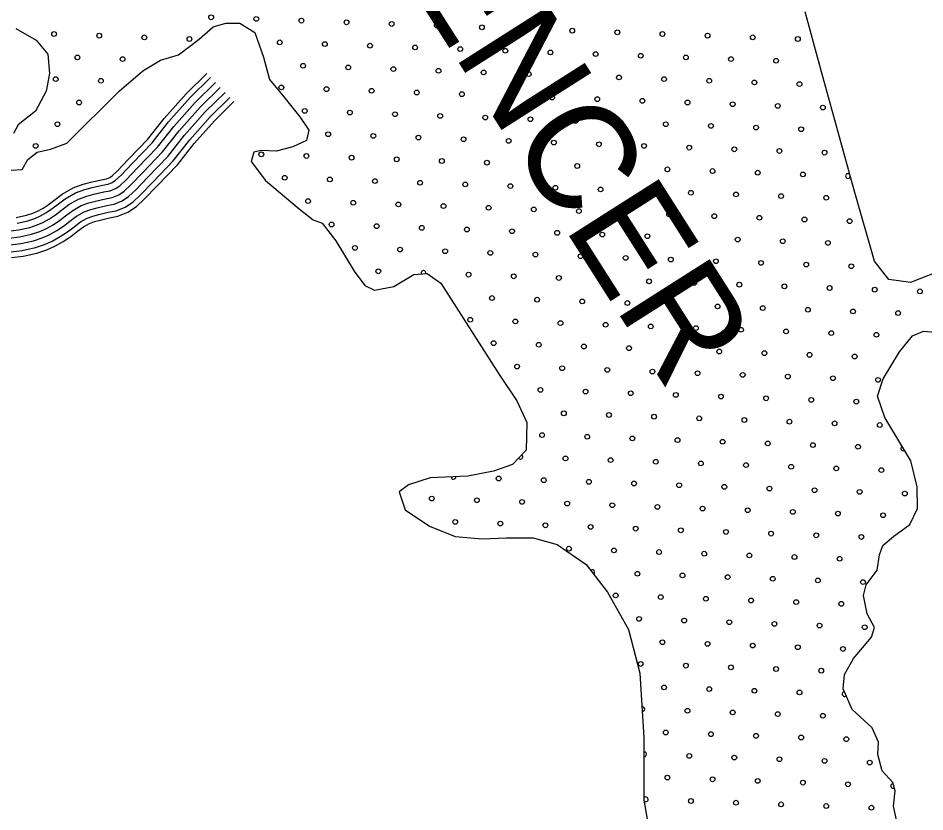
# Model space of a CAD drawing. Extents: x 1788175 to 1969470, y 584502 to 738744.
# Drawn here: x 1828022 to 1832073, y 713422 to 716969 of the extents above; entities that cross this region are included whole.
import ezdxf

# ---------------------------------------------------------------- set-up
doc = ezdxf.new("R2010")
doc.units = 0
for name, color, linetype in [('DESIGN - DRAINAGE - Bridges', 7, 'Continuous'), ('DESIGN - SCRATCH - User 1', 7, 'Continuous'), ('DESIGN - TRAFFIC CONTROL PERMANENT - Pavement Marking Text', 7, 'Continuous'), ('DESIGN - TRANSPORTATION - Edge of Traveled Way', 7, 'Continuous'), ('SURVEY - TRANSPORTATION - Roads', 7, 'Continuous')]:
    doc.layers.add(name, color=color, linetype=linetype)

msp = doc.modelspace()

# ---------------------------------------------------------------- linework, layer by layer
at = {"layer": 'DESIGN - SCRATCH - User 1'}
for points in [[(1832127.2, 715834.4), (1832008.4, 715788), (1831912.6, 715801.5), (1831847.8, 715882.5), (1831756.7, 716200.3), (1831607.1, 716745.3), (1831539, 716996.7)], [(1828239.7, 716410.4), (1828473.5, 716643.3), (1828578.9, 716733.9), (1828657.7, 716780.8), (1828738.2, 716805.6), (1828831.3, 716874.4), (1828894.2, 716929.5), (1828950.5, 716946.7), (1829012.5, 716945.8), (1829079.9, 716904.7), (1829118.2, 716794), (1829144.7, 716695.5), (1829203.6, 716624.5), (1829280.2, 716527.3), (1829321.3, 716468.6), (1829310.6, 716422.7), (1829250.1, 716393.5), (1829175.7, 716374.6), (1829107.7, 716377.6), (1829075.6, 716370.1), (1829062.9, 716328.2), (1829127.6, 716243.1), (1829277.8, 716116.7), (1829341, 716067.7), (1829380.8, 716053.1), (1829441.6, 715974.1), (1829523.6, 715838.7), (1829570.6, 715773.9), (1829614.3, 715753.3), (1829700.6, 715770), (1829789.5, 715822.8), (1829849.6, 715827.9), (1829911, 715784.9), (1830170.8, 715376.5), (1830251, 715259.2), (1830295.5, 715162.4), (1830291.6, 715038.3), (1830230.5, 714975.1), (1830146, 714944.3), (1830031.6, 714921.9), (1829863.4, 714914.4), (1829766.8, 714883.8), (1829724.3, 714852.4), (1829751, 714771.9), (1829860, 714698.2), (1829975.3, 714652.4), (1830095.3, 714642.6), (1830203.4, 714647), (1830323.5, 714647.3), (1830431.1, 714617.6), (1830559.8, 714527.6), (1830655.9, 714404), (1830749.3, 714236.4), (1830800.3, 714041.4), (1830817.8, 713752.7), (1830817.5, 713474.3), (1830857.9, 713245.4)], [(1828011.5, 716922.5), (1828102.8, 716871.1), (1828155.8, 716808.2), (1828162.5, 716722), (1828147.2, 716642.1), (1828099.8, 716552.7), (1828022.8, 716491.7), (1828002.2, 716454)], [(1827991.6, 716289.9), (1828039.7, 716293.2), (1828066.4, 716336.9), (1828106.9, 716370.3), (1828167.2, 716383.4), (1828239.7, 716410.4)], [(1831948.7, 713379.5), (1831933.8, 713447.9), (1831940.9, 713515.9), (1831929.5, 713554.1), (1831882.2, 713604.8), (1831863.4, 713679.2), (1831866.2, 713733.3), (1831837.2, 713797.8), (1831748.4, 713879.2), (1831707.8, 713971.9), (1831714.9, 714035.9), (1831754, 714107.4), (1831835.5, 714202.4), (1831848.2, 714246.2), (1831815.2, 714306.8), (1831798.4, 714389.2), (1831811.2, 714437.1), (1831860.2, 714502.4), (1831871.3, 714570.4), (1831886, 714612.2), (1831934.7, 714653.5), (1832005.5, 714706.6), (1832040.7, 714778.2), (1832038.2, 714874.3), (1832010, 714990.9), (1831894.9, 715184.9), (1831862.4, 715279.5), (1831887.6, 715357.2), (1831959.6, 715478.3), (1832018.7, 715549.6), (1832067.1, 715570.9), (1832121, 715566.1)]]:
    msp.add_lwpolyline(points, dxfattribs=at)
at = {"layer": 'DESIGN - TRAFFIC CONTROL PERMANENT - Pavement Marking Text'}
for centre in [(1828884.8, 716972.7), (1829086.4, 716965.3), (1829288.1, 716957.8), (1829489.7, 716950.3), (1829691.3, 716942.9), (1829892.9, 716935.4), (1830094.5, 716927.9), (1830296.1, 716920.5), (1828182.9, 716898.1), (1828384.5, 716890.6), (1828586.2, 716883.1), (1828787.8, 716875.7), (1830497.7, 716913), (1830699.3, 716905.5), (1830900.9, 716898.1), (1831102.5, 716890.6), (1831304.2, 716883.1), (1831505.8, 716875.7), (1829191, 716860.7), (1829392.6, 716853.2), (1829594.2, 716845.8), (1829795.8, 716838.3), (1828287.5, 716793.5), (1829997.4, 716830.8), (1830199, 716823.4), (1830400.6, 716815.9), (1830602.3, 716808.4), (1830803.9, 716801), (1831005.5, 716793.5), (1828489.1, 716786), (1829295.5, 716756.2), (1831207.1, 716786), (1831408.7, 716778.6), (1829497.1, 716748.7), (1829698.7, 716741.2), (1829900.4, 716733.8), (1830102, 716726.3), (1830303.6, 716718.8), (1830505.2, 716711.4), (1828190.4, 716696.4), (1828392, 716689), (1830706.8, 716703.9), (1830908.4, 716696.4), (1831110, 716689), (1831311.6, 716681.5), (1831513.2, 716674), (1829198.4, 716659.1), (1829400.1, 716651.6), (1829601.7, 716644.2), (1829803.3, 716636.7), (1828294.9, 716591.9), (1830004.9, 716629.2), (1830206.5, 716621.8), (1830408.1, 716614.3), (1830609.7, 716606.8), (1830811.3, 716599.4), (1831012.9, 716591.9), (1829303, 716554.6), (1831214.6, 716584.4), (1831416.2, 716577), (1831617.8, 716569.5), (1829504.6, 716547.1), (1829706.2, 716539.6), (1829907.8, 716532.2), (1830109.4, 716524.7), (1830311, 716517.2), (1830512.7, 716509.8), (1828197.9, 716494.8), (1830714.3, 716502.3), (1830915.9, 716494.8), (1831117.5, 716487.4), (1831319.1, 716479.9), (1831520.7, 716472.4), (1829407.5, 716450), (1829609.1, 716442.6), (1829810.7, 716435.1), (1830012.4, 716427.6), (1828100.8, 716397.8), (1830214, 716420.2), (1830415.6, 716412.7), (1830617.2, 716405.2), (1830818.8, 716397.8), (1831020.4, 716390.3), (1829108.8, 716360.4), (1829310.5, 716353), (1831222, 716382.8), (1831423.6, 716375.4), (1831625.2, 716367.9), (1829512.1, 716345.5), (1829713.7, 716338), (1829915.3, 716330.6), (1830116.9, 716323.1), (1830318.5, 716315.6), (1830520.1, 716308.2), (1830721.7, 716300.7), (1830923.3, 716293.2), (1831124.9, 716285.8), (1831326.6, 716278.3), (1831528.2, 716270.8), (1829213.4, 716255.9), (1829415, 716248.4), (1829616.6, 716241), (1829818.2, 716233.5), (1830019.8, 716226), (1830221.4, 716218.5), (1830423, 716211.1), (1830624.7, 716203.6), (1830826.3, 716196.1), (1831027.9, 716188.7), (1829317.9, 716151.3), (1829519.5, 716143.9), (1831229.5, 716181.2), (1831431.1, 716173.7), (1831632.7, 716166.3), (1829721.1, 716136.4), (1829922.8, 716128.9), (1830124.4, 716121.5), (1830326, 716114), (1830527.6, 716106.5), (1830729.2, 716099.1), (1830930.8, 716091.6), (1831132.4, 716084.1), (1831334, 716076.7), (1831535.6, 716069.2), (1829422.5, 716046.8), (1829624.1, 716039.3), (1829825.7, 716031.9), (1830027.3, 716024.4), (1831737.2, 716061.7), (1830228.9, 716016.9), (1830430.5, 716009.5), (1830632.1, 716002), (1830833.7, 715994.5), (1831035.3, 715987.1), (1829527, 715942.3), (1831237, 715979.6), (1831438.6, 715972.1), (1831640.2, 715964.7), (1829728.6, 715934.8), (1829930.2, 715927.3), (1830131.8, 715919.9), (1830333.4, 715912.4), (1830535.1, 715904.9), (1830736.7, 715897.5), (1830938.3, 715890), (1831139.9, 715882.5), (1831341.5, 715875.1), (1831543.1, 715867.6), (1831744.7, 715860.1), (1829631.5, 715837.7), (1830034.8, 715822.8), (1830236.4, 715815.3), (1830438, 715807.9), (1830639.6, 715800.4), (1830841.2, 715792.9), (1831042.8, 715785.5), (1831244.4, 715778), (1831446, 715770.5), (1831647.6, 715763.1), (1831849.3, 715755.6), (1832050.9, 715748.1), (1830139.3, 715718.3), (1830340.9, 715710.8), (1830542.5, 715703.3), (1830744.1, 715695.9), (1830945.7, 715688.4), (1831147.3, 715680.9), (1831349, 715673.5), (1831550.6, 715666), (1831752.2, 715658.5), (1830042.2, 715621.2), (1831953.8, 715651.1), (1830243.8, 715613.7), (1830445.4, 715606.3), (1830647.1, 715598.8), (1830848.7, 715591.3), (1831050.3, 715583.9), (1831251.9, 715576.4), (1831453.5, 715568.9), (1831655.1, 715561.4), (1831856.7, 715554), (1830146.8, 715516.6), (1830348.4, 715509.2), (1830550, 715501.7), (1830751.6, 715494.2), (1830953.2, 715486.8), (1831154.8, 715479.3), (1831356.4, 715471.8), (1831558, 715464.4), (1831759.6, 715456.9), (1830251.3, 715412.1), (1830452.9, 715404.6), (1830654.5, 715397.2), (1830856.1, 715389.7), (1831057.7, 715382.2), (1831259.4, 715374.8), (1831461, 715367.3), (1831662.6, 715359.8), (1831864.2, 715352.4), (1830355.8, 715307.6), (1830557.5, 715300.1), (1830759.1, 715292.6), (1830960.7, 715285.2), (1831162.3, 715277.7), (1831363.9, 715270.2), (1831565.5, 715262.8), (1831767.1, 715255.3), (1830460.4, 715203), (1830662, 715195.6), (1830863.6, 715188.1), (1831065.2, 715180.6), (1831266.8, 715173.2), (1831468.4, 715165.7), (1831670, 715158.2), (1831871.7, 715150.8), (1830363.3, 715106), (1830564.9, 715098.5), (1830766.5, 715091), (1830968.1, 715083.6), (1831169.8, 715076.1), (1831371.4, 715068.6), (1831573, 715061.2), (1831774.6, 715053.7), (1830467.8, 715001.4), (1830669.5, 714994), (1830871.1, 714986.5), (1831072.7, 714979), (1831274.3, 714971.6), (1831475.9, 714964.1), (1831677.5, 714956.6), (1831879.1, 714949.2), (1830169.2, 714911.8), (1830370.8, 714904.3), (1830572.4, 714896.9), (1830774, 714889.4), (1830975.6, 714881.9), (1831177.2, 714874.5), (1831378.8, 714867), (1831580.4, 714859.5), (1831782, 714852.1), (1829870.5, 714822.2), (1830072.1, 714814.7), (1830273.7, 714807.3), (1831983.7, 714844.6), (1830475.3, 714799.8), (1830676.9, 714792.3), (1830878.5, 714784.9), (1831080.1, 714777.4), (1831281.8, 714769.9), (1831483.4, 714762.5), (1831685, 714755), (1831886.6, 714747.5), (1829975, 714717.7), (1830176.6, 714710.2), (1830378.2, 714702.7), (1830579.9, 714695.3), (1830781.5, 714687.8), (1830983.1, 714680.3), (1831184.7, 714672.9), (1831386.3, 714665.4), (1831587.9, 714657.9), (1831789.5, 714650.5), (1830482.8, 714598.2), (1830684.4, 714590.7), (1830886, 714583.3), (1831087.6, 714575.8), (1831289.2, 714568.3), (1831490.8, 714560.9), (1831692.4, 714553.4), (1830788.9, 714486.2), (1830990.5, 714478.7), (1831192.2, 714471.3), (1831393.8, 714463.8), (1831595.4, 714456.3), (1831797, 714448.9), (1830691.9, 714389.1), (1830893.5, 714381.7), (1831095.1, 714374.2), (1831296.7, 714366.7), (1831498.3, 714359.3), (1831699.9, 714351.8), (1830796.4, 714284.6), (1830998, 714277.1), (1831199.6, 714269.7), (1831401.2, 714262.2), (1831602.8, 714254.7), (1831804.4, 714247.2), (1830900.9, 714180), (1831102.5, 714172.6), (1831304.2, 714165.1), (1831505.8, 714157.6), (1831707.4, 714150.2), (1830803.9, 714083), (1831005.5, 714075.5), (1831207.1, 714068), (1831408.7, 714060.6), (1831610.3, 714053.1), (1830908.4, 713978.4), (1831110, 713971), (1831311.6, 713963.5), (1831513.2, 713956), (1831012.9, 713873.9), (1831214.6, 713866.4), (1831416.2, 713859), (1831617.8, 713851.5), (1830915.9, 713776.8), (1831117.5, 713769.4), (1831319.1, 713761.9), (1831520.7, 713754.4), (1831722.3, 713747), (1831020.4, 713672.3), (1831222, 713664.8), (1831423.6, 713657.4), (1831625.2, 713649.9), (1831826.9, 713642.4), (1830923.3, 713575.2), (1831124.9, 713567.7), (1831326.6, 713560.3), (1831528.2, 713552.8), (1831729.8, 713545.3), (1831027.9, 713470.7), (1831229.5, 713463.2), (1831431.1, 713455.7), (1831632.7, 713448.3), (1831834.3, 713440.8)]:
    msp.add_circle(centre, 10.6, dxfattribs=at)
for centre, start, end in [((1831610.3, 716771.1), 173.5031, 216.8222), ((1831729.8, 716263.4), 43.7543, 346.9413), ((1829833.1, 715830.3), 344.0196, 205.7259), ((1829937.7, 715725.7), 3.6677, 61.2532), ((1831976.2, 715046.2), 116.1203, 305.2241), ((1830266.2, 715008.9), 214.0033, 57.9953), ((1829967.6, 714919.3), 183.6692, 1.459), ((1830587.3, 714493.7), 302.9815, 132.7722), ((1831714.8, 713948.6), 97.4, 309.8717), ((1830811.3, 713881.4), 266.3959, 100.5428), ((1830818.8, 713679.8), 264.1493, 95.7066), ((1831931.4, 713537.9), 91.3252, 301.9335), ((1830826.3, 713478.1), 218.1118, 146.2115)]:
    msp.add_arc(centre, 10.6, start, end, dxfattribs=at)
at = {"layer": 'DESIGN - TRANSPORTATION - Edge of Traveled Way'}
for points in [[(1832127.2, 715834.4), (1832008.4, 715788), (1831912.6, 715801.5), (1831847.8, 715882.5), (1831756.7, 716200.3), (1831607.1, 716745.3), (1831539, 716996.7)], [(1828239.7, 716410.4), (1828473.5, 716643.3), (1828578.9, 716733.9), (1828657.7, 716780.8), (1828738.2, 716805.6), (1828831.3, 716874.4), (1828894.2, 716929.5), (1828950.5, 716946.7), (1829012.5, 716945.8), (1829079.9, 716904.7), (1829118.2, 716794), (1829144.7, 716695.5), (1829203.6, 716624.5), (1829280.2, 716527.3), (1829321.3, 716468.6), (1829310.6, 716422.7), (1829250.1, 716393.5), (1829175.7, 716374.6), (1829107.7, 716377.6), (1829075.6, 716370.1), (1829062.9, 716328.2), (1829127.6, 716243.1), (1829277.8, 716116.7), (1829341, 716067.7), (1829380.8, 716053.1), (1829441.6, 715974.1), (1829523.6, 715838.7), (1829570.6, 715773.9), (1829614.3, 715753.3), (1829700.6, 715770), (1829789.5, 715822.8), (1829849.6, 715827.9), (1829911, 715784.9), (1830170.8, 715376.5), (1830251, 715259.2), (1830295.5, 715162.4), (1830291.6, 715038.3), (1830230.5, 714975.1), (1830146, 714944.3), (1830031.6, 714921.9), (1829863.4, 714914.4), (1829766.8, 714883.8), (1829724.3, 714852.4), (1829751, 714771.9), (1829860, 714698.2), (1829975.3, 714652.4), (1830095.3, 714642.6), (1830203.4, 714647), (1830323.5, 714647.3), (1830431.1, 714617.6), (1830559.8, 714527.6), (1830655.9, 714404), (1830749.3, 714236.4), (1830800.3, 714041.4), (1830817.8, 713752.7), (1830817.5, 713474.3), (1830857.9, 713245.4)], [(1828011.5, 716922.5), (1828102.8, 716871.1), (1828155.8, 716808.2), (1828162.5, 716722), (1828147.2, 716642.1), (1828099.8, 716552.7), (1828022.8, 716491.7), (1828002.2, 716454)], [(1827991.6, 716289.9), (1828039.7, 716293.2), (1828066.4, 716336.9), (1828106.9, 716370.3), (1828167.2, 716383.4), (1828239.7, 716410.4)], [(1831948.7, 713379.5), (1831933.8, 713447.9), (1831940.9, 713515.9), (1831929.5, 713554.1), (1831882.2, 713604.8), (1831863.4, 713679.2), (1831866.2, 713733.3), (1831837.2, 713797.8), (1831748.4, 713879.2), (1831707.8, 713971.9), (1831714.9, 714035.9), (1831754, 714107.4), (1831835.5, 714202.4), (1831848.2, 714246.2), (1831815.2, 714306.8), (1831798.4, 714389.2), (1831811.2, 714437.1), (1831860.2, 714502.4), (1831871.3, 714570.4), (1831886, 714612.2), (1831934.7, 714653.5), (1832005.5, 714706.6), (1832040.7, 714778.2), (1832038.2, 714874.3), (1832010, 714990.9), (1831894.9, 715184.9), (1831862.4, 715279.5), (1831887.6, 715357.2), (1831959.6, 715478.3), (1832018.7, 715549.6), (1832067.1, 715570.9), (1832121, 715566.1)]]:
    msp.add_lwpolyline(points, dxfattribs=at)
at = {"layer": 'SURVEY - TRANSPORTATION - Roads'}
for points in [[(1827979.4, 716016.9), (1828023.6, 716022.7), (1828074.6, 716034), (1828107.8, 716045.1), (1828133, 716055.9), (1828162.7, 716072.6), (1828188.6, 716089.3), (1828215.7, 716110.6), (1828249.4, 716135.8), (1828291.4, 716160.2), (1828329.2, 716173.5), (1828360.9, 716181.9), (1828405.8, 716192.1), (1828433.4, 716197.7), (1828457.7, 716207.4), (1828476.8, 716220.2), (1828504.3, 716245.8), (1828557.6, 716301.1), (1828644.4, 716391.8), (1828717.9, 716485.2), (1828813.1, 716592.5), (1828903.7, 716681.1)], [(1828013.9, 716077.6), (1828059.7, 716087.8), (1828087.9, 716097.2), (1828108.3, 716105.9), (1828133.9, 716120.4), (1828156.3, 716134.7), (1828181.8, 716154.8), (1828218.6, 716182.4), (1828268, 716211), (1828312.8, 716226.8), (1828347.6, 716236.1), (1828394.2, 716246.6), (1828417.4, 716251.3), (1828431.6, 716257), (1828442.1, 716264), (1828465.2, 716285.6), (1828517.4, 716339.7), (1828602.3, 716428.4), (1828675.1, 716520.9), (1828772.7, 716631), (1828864.8, 716721)], [(1828018.2, 716053.2), (1828066.3, 716063.9), (1828096.7, 716074.1), (1828119.2, 716083.7), (1828146.7, 716099.2), (1828170.6, 716114.6), (1828196.8, 716135.1), (1828232.3, 716161.7), (1828278.4, 716188.4), (1828320.1, 716203.1), (1828353.5, 716212), (1828399.3, 716222.5), (1828424.5, 716227.5), (1828443.2, 716235), (1828457.5, 716244.6), (1828482.6, 716267.9), (1828535.3, 716322.6), (1828621, 716412.2), (1828694.1, 716505.1), (1828790.6, 716613.9), (1828882, 716703.3)], [(1827983, 715986.1), (1828028.9, 715992.1), (1828082.8, 716004.1), (1828118.8, 716016.1), (1828146.7, 716028.1), (1828178.7, 716046), (1828206.6, 716064), (1828234.6, 716086), (1828266.5, 716109.9), (1828304.5, 716131.9), (1828338.4, 716143.9), (1828368.4, 716151.8), (1828412.3, 716161.8), (1828442.2, 716167.8), (1828472.2, 716179.8), (1828496.1, 716195.8), (1828526.1, 716223.7), (1828580, 716279.6), (1828667.8, 716371.5), (1828741.7, 716465.3), (1828835.6, 716571.1), (1828925.4, 716659)], [(1827983, 715986.1), (1828028.9, 715992.1), (1828082.8, 716004.1), (1828118.8, 716016.1), (1828146.7, 716028.1), (1828178.7, 716046), (1828206.6, 716064), (1828234.6, 716086), (1828266.5, 716109.9), (1828304.5, 716131.9), (1828338.4, 716143.9), (1828368.4, 716151.8), (1828412.3, 716161.8), (1828442.2, 716167.8), (1828472.2, 716179.8), (1828496.1, 716195.8), (1828526.1, 716223.7), (1828580, 716279.6), (1828667.8, 716371.5), (1828741.7, 716465.3), (1828835.6, 716571.1), (1828925.4, 716659)], [(1827986.7, 715955.3), (1828034.3, 715961.6), (1828091.1, 715974.2), (1828129.8, 715987.1), (1828160.5, 716000.2), (1828194.7, 716019.5), (1828224.6, 716038.7), (1828253.5, 716061.4), (1828283.7, 716084), (1828317.5, 716103.6), (1828347.6, 716114.2), (1828375.8, 716121.7), (1828418.8, 716131.5), (1828451.1, 716138), (1828486.7, 716152.2), (1828515.4, 716171.4), (1828547.8, 716201.6), (1828602.3, 716258.2), (1828691.3, 716351.1), (1828765.5, 716445.4), (1828858, 716549.7), (1828947.1, 716636.8)], [(1827990.3, 715924.6), (1828039.7, 715931), (1828099.4, 715944.3), (1828140.8, 715958.1), (1828174.2, 715972.4), (1828210.7, 715992.9), (1828242.6, 716013.4), (1828272.3, 716036.8), (1828300.8, 716058.1), (1828330.5, 716075.3), (1828356.7, 716084.6), (1828383.2, 716091.6), (1828425.2, 716101.2), (1828460, 716108.1), (1828501.2, 716124.6), (1828534.7, 716147), (1828569.6, 716179.5), (1828624.7, 716236.7), (1828714.7, 716330.8), (1828789.3, 716425.5), (1828880.5, 716528.3), (1828968.7, 716614.6)], [(1827993.4, 715899), (1828044.2, 715905.6), (1828106.3, 715919.4), (1828150, 715934), (1828185.6, 715949.3), (1828223.9, 715970.8), (1828257.6, 715992.5), (1828288, 716016.4), (1828315, 716036.6), (1828341.4, 716051.9), (1828364.3, 716060), (1828389.4, 716066.7), (1828430.6, 716076), (1828467.3, 716083.4), (1828513.2, 716101.7), (1828550.8, 716126.8), (1828587.6, 716161.2), (1828643.3, 716218.9), (1828734.1, 716313.9), (1828809, 716409), (1828899.1, 716510.6), (1828986.7, 716596.3)]]:
    msp.add_lwpolyline(points, dxfattribs=at)

# ---------------------------------------------------------------- texts
at = {"layer": 'DESIGN - DRAINAGE - Bridges'}
msp.add_text('SPENCER', height=475, rotation=302.4604, dxfattribs=at).set_placement((1829281.3, 717884.9))

doc.saveas('drawing.dxf')
